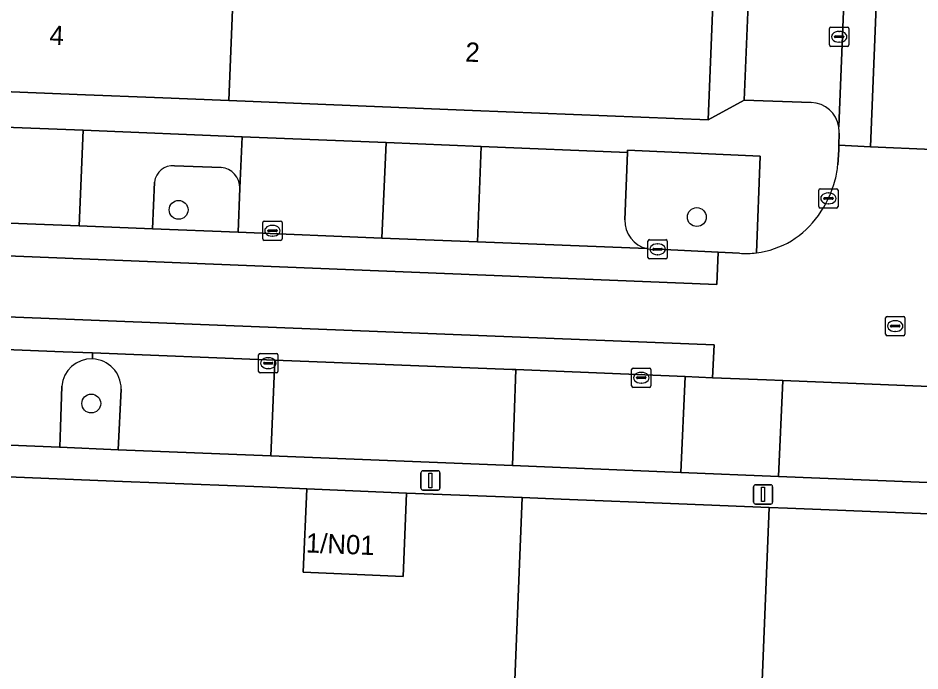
# Model space of a CAD drawing. Extents: x 160732 to 162107, y 387428 to 388479.
# Drawn here: x 161635.87 to 161682.63, y 387535.26 to 387569.14 of the extents above; entities that cross this region are included whole.
import ezdxf

# ---------------------------------------------------------------- set-up
doc = ezdxf.new("R2010")
doc.units = 0
for name, color, linetype in [('IMGEO_Boom', 7, 'Continuous'), ('IMGEO_Erf', 7, 'Continuous'), ('IMGEO_Groenvoorziening', 7, 'Continuous'), ('IMGEO_Kolk', 7, 'Continuous'), ('IMGEO_Lichtmast', 7, 'Continuous'), ('IMGEO_Pand', 7, 'Continuous'), ('IMGEO_Pand_nummerreeks', 7, 'Continuous'), ('IMGEO_Parkeervlak_open', 7, 'Continuous'), ('IMGEO_Rijbaan_lokaal_gesloten', 7, 'Continuous'), ('IMGEO_Rijbaan_lokaal_open', 7, 'Continuous'), ('IMGEO_Rioolput', 7, 'Continuous'), ('IMGEO_Voetpad_open', 7, 'Continuous')]:
    doc.layers.add(name, color=color, linetype=linetype)

msp = doc.modelspace()

# ---------------------------------------------------------------- linework, layer by layer
at = {"layer": 'IMGEO_Boom'}
for centre in [(161644.196, 387559.183), (161671.063, 387558.809), (161639.665, 387549.136)]:
    msp.add_circle(centre, 0.489, dxfattribs=at)
at = {"layer": 'IMGEO_Erf'}
msp.add_lwpolyline([(161664.023, 387544.176), (161662.004, 387544.261), (161661.499, 387531.772), (161659.931, 387531.836), (161659.752, 387527.44), (161654.057, 387527.672), (161653.282, 387508.638), (161655.162, 387508.562), (161654.951, 387503.342), (161673.156, 387502.607), (161674.816, 387543.749), (161670.134, 387543.934)], close=True, dxfattribs=at)
at = {"layer": 'IMGEO_Groenvoorziening'}
for points in [[(161667.466, 387562.282), (161667.462, 387562.168), (161667.337, 387558.673)], [(161674.152, 387556.955), (161674.344, 387561.972), (161667.466, 387562.282)], [(161646.399, 387561.379), (161643.973, 387561.475)], [(161642.948, 387560.627), (161642.836, 387558.2), (161647.279, 387558.022), (161647.376, 387560.313)], [(161668.796, 387557.13), (161669.031, 387557.137), (161672.176, 387556.985), (161673.278, 387556.932)], [(161638.136, 387550.037), (161638.069, 387547.913), (161638.036, 387546.863), (161641.053, 387546.741), (161641.213, 387549.889)]]:
    msp.add_lwpolyline(points, dxfattribs=at)
for centre, radius, start, end in [((161643.898, 387560.522), 0.956, 85.5239, 173.6791), ((161646.318, 387560.324), 1.058, 359.4054, 85.6057), ((161668.829, 387558.622), 1.493, 178.0503, 256.3942), ((161668.828, 387558.636), 1.506, 256.5419, 268.7647), ((161673.593, 387561.594), 4.673, 266.1395, 276.8754), ((161639.671, 387549.911), 1.54, 88.1523, 175.3208), ((161639.671, 387549.91), 1.542, 359.2332, 88.1407)]:
    msp.add_arc(centre, radius, start, end, dxfattribs=at)
at = {"layer": 'IMGEO_Kolk'}
for p, q in [((161677.946, 387567.739), (161677.946, 387568.591)), ((161678.021, 387568.665), (161678.873, 387568.665)), ((161678.434, 387568.445), (161678.459, 387568.445)), ((161678.947, 387568.591), (161678.947, 387567.739)), ((161678.205, 387568.159), (161678.205, 387568.171)), ((161678.643, 387568.122), (161678.245, 387568.122)), ((161678.248, 387568.208), (161678.646, 387568.208)), ((161678.689, 387568.171), (161678.689, 387568.159)), ((161678.873, 387567.665), (161678.021, 387567.665)), ((161678.457, 387567.885), (161678.432, 387567.885)), ((161677.388, 387559.353), (161677.388, 387560.205)), ((161677.463, 387560.279), (161678.315, 387560.279)), ((161677.876, 387560.059), (161677.901, 387560.059)), ((161678.389, 387560.205), (161678.389, 387559.353)), ((161677.647, 387559.773), (161677.647, 387559.785)), ((161678.085, 387559.736), (161677.687, 387559.736)), ((161677.69, 387559.822), (161678.088, 387559.822)), ((161677.899, 387559.499), (161677.874, 387559.499)), ((161678.131, 387559.785), (161678.131, 387559.773)), ((161678.315, 387559.279), (161677.463, 387559.279)), ((161648.634, 387558.601), (161649.486, 387558.601)), ((161648.559, 387557.675), (161648.559, 387558.527)), ((161648.818, 387558.095), (161648.818, 387558.107)), ((161648.861, 387558.144), (161649.259, 387558.144)), ((161649.047, 387558.381), (161649.072, 387558.381)), ((161649.302, 387558.107), (161649.302, 387558.095)), ((161649.56, 387558.527), (161649.56, 387557.675)), ((161649.256, 387558.058), (161648.858, 387558.058)), ((161649.07, 387557.821), (161649.045, 387557.821)), ((161668.605, 387557.637), (161669.457, 387557.637)), ((161649.486, 387557.601), (161648.634, 387557.601)), ((161668.53, 387556.711), (161668.53, 387557.563)), ((161668.789, 387557.131), (161668.789, 387557.143)), ((161668.832, 387557.18), (161669.23, 387557.18)), ((161669.018, 387557.417), (161669.043, 387557.417)), ((161669.273, 387557.143), (161669.273, 387557.131)), ((161669.531, 387557.563), (161669.531, 387556.711)), ((161669.227, 387557.094), (161668.829, 387557.094)), ((161669.041, 387556.857), (161669.016, 387556.857)), ((161669.457, 387556.637), (161668.605, 387556.637)), ((161648.344, 387550.803), (161648.344, 387551.655)), ((161648.419, 387551.729), (161649.271, 387551.729)), ((161649.345, 387551.655), (161649.345, 387550.803)), ((161648.603, 387551.223), (161648.603, 387551.235)), ((161649.041, 387551.186), (161648.643, 387551.186)), ((161648.646, 387551.272), (161649.044, 387551.272)), ((161648.832, 387551.509), (161648.857, 387551.509)), ((161649.087, 387551.235), (161649.087, 387551.223)), ((161649.271, 387550.729), (161648.419, 387550.729)), ((161648.855, 387550.949), (161648.83, 387550.949)), ((161667.685, 387550.048), (161667.685, 387550.9)), ((161667.76, 387550.974), (161668.612, 387550.974)), ((161668.173, 387550.754), (161668.198, 387550.754)), ((161668.686, 387550.9), (161668.686, 387550.048)), ((161667.944, 387550.468), (161667.944, 387550.48)), ((161668.382, 387550.431), (161667.984, 387550.431)), ((161667.987, 387550.517), (161668.385, 387550.517)), ((161668.196, 387550.194), (161668.171, 387550.194)), ((161668.428, 387550.48), (161668.428, 387550.468)), ((161668.612, 387549.974), (161667.76, 387549.974))]:
    msp.add_line(p, q, dxfattribs=at)
for points in [[(161677.946, 387567.739), (161677.946, 387568.591)], [(161678.021, 387568.665), (161678.873, 387568.665)], [(161678.947, 387568.591), (161678.947, 387567.739)], [(161678.873, 387567.665), (161678.021, 387567.665)], [(161677.388, 387559.353), (161677.388, 387560.205)], [(161677.463, 387560.279), (161678.315, 387560.279)], [(161678.389, 387560.205), (161678.389, 387559.353)], [(161678.315, 387559.279), (161677.463, 387559.279)], [(161648.634, 387558.601), (161649.486, 387558.601)], [(161648.559, 387557.675), (161648.559, 387558.527)], [(161649.56, 387558.527), (161649.56, 387557.675)], [(161668.605, 387557.637), (161669.457, 387557.637)], [(161649.486, 387557.601), (161648.634, 387557.601)], [(161668.53, 387556.711), (161668.53, 387557.563)], [(161669.531, 387557.563), (161669.531, 387556.711)], [(161669.457, 387556.637), (161668.605, 387556.637)], [(161648.344, 387550.803), (161648.344, 387551.655)], [(161648.419, 387551.729), (161649.271, 387551.729)], [(161649.345, 387551.655), (161649.345, 387550.803)], [(161649.271, 387550.729), (161648.419, 387550.729)], [(161667.685, 387550.048), (161667.685, 387550.9)], [(161667.76, 387550.974), (161668.612, 387550.974)], [(161668.686, 387550.9), (161668.686, 387550.048)], [(161668.612, 387549.974), (161667.76, 387549.974)]]:
    msp.add_lwpolyline(points, dxfattribs=at)
for centre, radius, start, end in [((161678.023, 387568.589), 0.0765, 91.552, 178.448), ((161678.023, 387568.589), 0.0765, 91.552, 178.448), ((161678.871, 387568.589), 0.0765, 1.552, 88.448), ((161678.871, 387568.589), 0.0765, 1.552, 88.448), ((161678.245, 387568.168), 0.0403, 85.8775, 175.7526), ((161678.242, 387568.158), 0.0366, 178.938, 274.7102), ((161678.646, 387568.165), 0.043, 264.8664, 352.4533), ((161678.65, 387568.17), 0.0386, 1.7309, 96.639), ((161678.023, 387567.741), 0.0765, 181.552, 268.448), ((161678.023, 387567.741), 0.0765, 181.552, 268.448), ((161678.871, 387567.741), 0.0765, 271.552, 358.448), ((161678.871, 387567.741), 0.0765, 271.552, 358.448), ((161677.465, 387560.203), 0.0765, 91.552, 178.448), ((161677.465, 387560.203), 0.0765, 91.552, 178.448), ((161678.313, 387560.203), 0.0765, 1.552, 88.448), ((161678.313, 387560.203), 0.0765, 1.552, 88.448), ((161677.687, 387559.782), 0.0403, 85.8775, 175.7526), ((161677.684, 387559.772), 0.0366, 178.938, 274.7102), ((161678.088, 387559.779), 0.043, 264.8664, 352.4533), ((161678.092, 387559.784), 0.0386, 1.7309, 96.639), ((161677.465, 387559.355), 0.0765, 181.552, 268.448), ((161677.465, 387559.355), 0.0765, 181.552, 268.448), ((161678.313, 387559.355), 0.0765, 271.552, 358.448), ((161678.313, 387559.355), 0.0765, 271.552, 358.448), ((161648.636, 387558.525), 0.0765, 91.552, 178.448), ((161648.636, 387558.525), 0.0765, 91.552, 178.448), ((161649.484, 387558.525), 0.0765, 1.552, 88.448), ((161649.484, 387558.525), 0.0765, 1.552, 88.448), ((161648.858, 387558.104), 0.0403, 85.8775, 175.7526), ((161648.855, 387558.094), 0.0366, 178.938, 274.7102), ((161649.259, 387558.101), 0.043, 264.8664, 352.4533), ((161649.263, 387558.106), 0.0386, 1.7309, 96.639), ((161648.636, 387557.677), 0.0765, 181.552, 268.448), ((161648.636, 387557.677), 0.0765, 181.552, 268.448), ((161649.484, 387557.677), 0.0765, 271.552, 358.448), ((161649.484, 387557.677), 0.0765, 271.552, 358.448), ((161668.607, 387557.561), 0.0765, 91.552, 178.448), ((161668.607, 387557.561), 0.0765, 91.552, 178.448), ((161669.455, 387557.561), 0.0765, 1.552, 88.448), ((161669.455, 387557.561), 0.0765, 1.552, 88.448), ((161668.829, 387557.14), 0.0403, 85.8775, 175.7526), ((161669.234, 387557.142), 0.0386, 1.7309, 96.639), ((161668.607, 387556.713), 0.0765, 181.552, 268.448), ((161668.607, 387556.713), 0.0765, 181.552, 268.448), ((161668.826, 387557.13), 0.0366, 178.938, 274.7102), ((161669.23, 387557.137), 0.043, 264.8664, 352.4533), ((161669.455, 387556.713), 0.0765, 271.552, 358.448), ((161669.455, 387556.713), 0.0765, 271.552, 358.448), ((161648.421, 387551.653), 0.0765, 91.552, 178.448), ((161648.421, 387551.653), 0.0765, 91.552, 178.448), ((161649.269, 387551.653), 0.0765, 1.552, 88.448), ((161649.269, 387551.653), 0.0765, 1.552, 88.448), ((161648.643, 387551.232), 0.0403, 85.8775, 175.7526), ((161648.64, 387551.222), 0.0366, 178.938, 274.7102), ((161649.044, 387551.229), 0.043, 264.8664, 352.4533), ((161649.048, 387551.234), 0.0386, 1.7309, 96.639), ((161648.421, 387550.805), 0.0765, 181.552, 268.448), ((161648.421, 387550.805), 0.0765, 181.552, 268.448), ((161649.269, 387550.805), 0.0765, 271.552, 358.448), ((161649.269, 387550.805), 0.0765, 271.552, 358.448), ((161667.762, 387550.898), 0.0765, 91.552, 178.448), ((161667.762, 387550.898), 0.0765, 91.552, 178.448), ((161668.61, 387550.898), 0.0765, 1.552, 88.448), ((161668.61, 387550.898), 0.0765, 1.552, 88.448), ((161667.984, 387550.477), 0.0403, 85.8775, 175.7526), ((161667.981, 387550.467), 0.0366, 178.938, 274.7102), ((161668.385, 387550.474), 0.043, 264.8664, 352.4533), ((161668.389, 387550.479), 0.0386, 1.7309, 96.639), ((161667.762, 387550.05), 0.0765, 181.552, 268.448), ((161667.762, 387550.05), 0.0765, 181.552, 268.448), ((161668.61, 387550.05), 0.0765, 271.552, 358.448), ((161668.61, 387550.05), 0.0765, 271.552, 358.448)]:
    msp.add_arc(centre, radius, start, end, dxfattribs=at)
for centre, major_axis, ratio, start_param, end_param in [((161678.433, 387568.165), (-0.387, 0.002), 0.722429, 4.712389, 7.853982), ((161678.458, 387568.165), (-0.39, 0.002), 0.717154, 1.570796, 4.712389), ((161677.875, 387559.779), (-0.387, 0.002), 0.722429, 4.712389, 7.853982), ((161677.9, 387559.779), (-0.39, 0.002), 0.717154, 1.570796, 4.712389), ((161649.046, 387558.101), (-0.387, 0.002), 0.722429, 4.712389, 7.853982), ((161649.071, 387558.101), (-0.39, 0.002), 0.717154, 1.570796, 4.712389), ((161669.017, 387557.137), (-0.387, 0.002), 0.722429, 4.712389, 7.853982), ((161669.042, 387557.137), (-0.39, 0.002), 0.717154, 1.570796, 4.712389), ((161648.831, 387551.229), (-0.387, 0.002), 0.722429, 4.712389, 7.853982), ((161648.856, 387551.229), (-0.39, 0.002), 0.717154, 1.570796, 4.712389), ((161668.172, 387550.474), (-0.387, 0.002), 0.722429, 4.712389, 7.853982), ((161668.197, 387550.474), (-0.39, 0.002), 0.717154, 1.570796, 4.712389)]:
    msp.add_ellipse(centre, major_axis=major_axis, ratio=ratio, start_param=start_param, end_param=end_param, dxfattribs=at)
at = {"layer": 'IMGEO_Lichtmast'}
for p, q in [((161656.757, 387544.743), (161656.757, 387545.543)), ((161656.757, 387545.543), (161656.757, 387544.743)), ((161656.857, 387545.643), (161657.647, 387545.643)), ((161657.647, 387545.643), (161656.857, 387545.643)), ((161657.747, 387545.543), (161657.747, 387544.743)), ((161657.747, 387544.743), (161657.747, 387545.543)), ((161657.647, 387544.643), (161656.857, 387544.643)), ((161656.857, 387544.643), (161657.647, 387544.643)), ((161674.006, 387544.02), (161674.006, 387544.82)), ((161674.006, 387544.82), (161674.006, 387544.02)), ((161674.106, 387544.92), (161674.896, 387544.92)), ((161674.896, 387544.92), (161674.106, 387544.92)), ((161674.996, 387544.82), (161674.996, 387544.02)), ((161674.996, 387544.02), (161674.996, 387544.82)), ((161674.896, 387543.92), (161674.106, 387543.92)), ((161674.106, 387543.92), (161674.896, 387543.92))]:
    msp.add_line(p, q, dxfattribs=at)
for points in [[(161657.177, 387545.518), (161657.327, 387545.518), (161657.327, 387544.768), (161657.177, 387544.768), (161657.177, 387545.518)], [(161674.426, 387544.795), (161674.576, 387544.795), (161674.576, 387544.045), (161674.426, 387544.045), (161674.426, 387544.795)]]:
    msp.add_lwpolyline(points, dxfattribs=at)
for centre, start, end in [((161656.857, 387545.543), 90, 180), ((161656.857, 387545.543), 90, 180), ((161657.647, 387545.543), 0, 90), ((161657.647, 387545.543), 360, 90), ((161656.857, 387544.743), 180, 270), ((161656.857, 387544.743), 180, 270), ((161657.647, 387544.743), 270, 0), ((161657.647, 387544.743), 270, 0), ((161674.106, 387544.82), 90, 180), ((161674.106, 387544.82), 90, 180), ((161674.896, 387544.82), 0, 90), ((161674.896, 387544.82), 360, 90), ((161674.106, 387544.02), 180, 270), ((161674.106, 387544.02), 180, 270), ((161674.896, 387544.02), 270, 0), ((161674.896, 387544.02), 270, 0)]:
    msp.add_arc(centre, 0.1, start, end, dxfattribs=at)
at = {"layer": 'IMGEO_Pand'}
for points in [[(161646.794, 387564.853), (161648.913, 387617.132), (161630.596, 387617.86), (161628.52, 387565.593), (161630.006, 387565.533), (161634.236, 387565.362), (161639.372, 387565.154), (161642.952, 387565.009)], [(161672.299, 387579.866), (161673.091, 387599.423), (161673.287, 387603.977), (161673.915, 387616.138), (161648.913, 387617.132), (161646.794, 387564.853), (161654.759, 387564.531), (161659.439, 387564.341), (161671.65, 387563.847), (161672.12, 387575.447)], [(161650.659, 387540.383), (161655.835, 387540.163), (161656.019, 387544.493), (161650.843, 387544.713)], [(161708.375, 387473.257), (161712.42, 387473.094), (161712.43, 387473.308), (161713.647, 387500), (161713.785, 387503.026), (161714, 387508.358), (161714.969, 387532.359), (161721.014, 387532.115), (161721.406, 387541.852), (161715.362, 387542.111), (161701.885, 387542.655), (161693.293, 387543.003), (161688.264, 387543.206), (161675.758, 387543.711), (161674.816, 387543.749), (161673.156, 387502.607), (161673.05, 387500), (161672.049, 387475.19), (161671.52, 387475.215), (161671.5, 387474.74), (161678.931, 387474.44), (161678.95, 387474.908), (161708.394, 387473.72)]]:
    msp.add_lwpolyline(points, close=True, dxfattribs=at)
msp.add_lwpolyline([(161673.05, 387500), (161673.156, 387502.607), (161654.951, 387503.342), (161655.162, 387508.562), (161653.282, 387508.638), (161654.057, 387527.672), (161659.752, 387527.44), (161659.931, 387531.836), (161661.499, 387531.772), (161662.004, 387544.261), (161656.019, 387544.493), (161655.835, 387540.163), (161650.659, 387540.383), (161650.843, 387544.713), (161648.545, 387544.805), (161641.278, 387545.094), (161634.906, 387545.348), (161633.766, 387517.587), (161633.054, 387500)], dxfattribs=at)
at = {"layer": 'IMGEO_Parkeervlak_open'}
for points in [[(161678.879, 387574.66), (161673.927, 387574.852), (161673.527, 387564.872), (161676.993, 387564.746)], [(161678.427, 387563.49), (161678.879, 387574.66)], [(161647.376, 387560.313), (161647.489, 387562.977), (161639.241, 387563.312), (161639.031, 387558.353), (161642.836, 387558.2), (161642.948, 387560.627)], [(161667.462, 387562.168), (161659.889, 387562.475), (161659.691, 387557.524), (161668.478, 387557.171)], [(161667.337, 387558.673), (161667.462, 387562.168)], [(161643.973, 387561.475), (161646.399, 387561.379)], [(161639.721, 387551.451), (161639.735, 387551.762), (161638.215, 387551.822), (161630.958, 387552.109), (161630.759, 387547.158), (161638.016, 387546.864), (161638.036, 387546.863), (161638.069, 387547.913), (161638.136, 387550.037)]]:
    msp.add_lwpolyline(points, dxfattribs=at)
for points in [[(161639.241, 387563.312), (161634.275, 387563.513), (161634.08, 387558.552), (161639.031, 387558.353)], [(161654.948, 387562.675), (161647.489, 387562.977), (161647.376, 387560.313), (161647.279, 387558.022), (161654.739, 387557.723)], [(161661.687, 387550.894), (161661.497, 387550.902), (161649.188, 387551.388), (161648.972, 387546.42), (161661.506, 387545.913)], [(161675.523, 387550.334), (161674.671, 387550.36), (161671.874, 387550.474), (161670.459, 387550.531), (161670.244, 387545.559), (161675.302, 387545.354)]]:
    msp.add_lwpolyline(points, close=True, dxfattribs=at)
for centre, radius, start, end in [((161676.969, 387563.272), 1.474, 8.4926, 89.079), ((161643.898, 387560.522), 0.956, 85.5239, 173.6791), ((161646.318, 387560.324), 1.058, 359.4054, 85.6057), ((161668.829, 387558.622), 1.493, 178.0503, 256.3942), ((161639.671, 387549.911), 1.54, 88.1523, 175.3208)]:
    msp.add_arc(centre, radius, start, end, dxfattribs=at)
at = {"layer": 'IMGEO_Rijbaan_lokaal_gesloten'}
for points in [[(161682.835, 387673.561), (161682.585, 387666.998), (161682.395, 387662.255), (161682.2, 387657.371), (161683.89, 387657.306), (161681.77, 387604.617), (161680.066, 387562.454), (161683.271, 387562.316), (161685.022, 387606.971)], [(161684.928, 387562.145), (161684.928, 387562.218), (161683.271, 387562.316), (161680.066, 387562.454), (161678.428, 387562.533), (161678.424, 387562.301), (161678.378, 387561.52)], [(161673.278, 387556.932), (161672.176, 387556.985), (161672.099, 387555.312), (161558.294, 387559.907)], [(161528.228, 387556.224), (161529.058, 387556.206), (161529.118, 387557.878), (161583.046, 387555.682), (161623.924, 387554.084), (161671.968, 387552.174), (161671.874, 387550.474), (161674.671, 387550.36), (161675.523, 387550.334), (161691.139, 387549.683), (161691.187, 387551.341), (161722.277, 387550.081), (161751.076, 387548.942), (161751.174, 387552.103), (161722.559, 387553.276), (161691.289, 387554.55), (161691.349, 387556.218), (161690.713, 387556.247)]]:
    msp.add_lwpolyline(points, dxfattribs=at)
for centre, radius, start, end in [((161673.888, 387561.927), 4.508, 344.862, 354.8166), ((161672.931, 387562.12), 5.483, 324.0216, 345.5284), ((161673.597, 387561.505), 4.584, 276.9544, 325.3496), ((161673.593, 387561.594), 4.673, 266.1395, 276.8754)]:
    msp.add_arc(centre, radius, start, end, dxfattribs=at)
at = {"layer": 'IMGEO_Rijbaan_lokaal_open'}
for points in [[(161682.2, 387657.371), (161681.859, 387648.843), (161681.675, 387644.234), (161681.388, 387637.082), (161681.265, 387633.987), (161681.027, 387628.037), (161680.097, 387604.795), (161680.058, 387603.829), (161679.834, 387598.3), (161679.127, 387580.804), (161678.879, 387574.66), (161678.427, 387563.49)], [(161678.439, 387563.16), (161678.428, 387562.533), (161680.066, 387562.454), (161681.77, 387604.617), (161683.89, 387657.306), (161682.2, 387657.371)], [(161616.966, 387559.239), (161612.123, 387559.433), (161611.597, 387559.454), (161597.153, 387560.038), (161582.837, 387560.616), (161575.361, 387560.919), (161569.253, 387561.166), (161566.444, 387561.279), (161563.68, 387561.391), (161561.142, 387561.493), (161558.43, 387561.603), (161552.334, 387561.852), (161545.011, 387562.15), (161540.442, 387562.337), (161530.465, 387562.743), (161529.281, 387562.792), (161529.19, 387561.128), (161558.294, 387559.907), (161672.099, 387555.312), (161672.176, 387556.985), (161669.031, 387557.137), (161668.796, 387557.13)], [(161668.478, 387557.171), (161659.691, 387557.524), (161654.739, 387557.723), (161647.279, 387558.022), (161642.836, 387558.2), (161639.031, 387558.353), (161634.08, 387558.552), (161629.36, 387558.741), (161616.966, 387559.239)], [(161529.31, 387556.178), (161553.659, 387555.197), (161558.19, 387555.014), (161568.192, 387554.611), (161582.958, 387554.016), (161583.768, 387553.984), (161593.875, 387553.582), (161597.768, 387553.427), (161609.242, 387552.971), (161617.359, 387552.648), (161623.814, 387552.391), (161623.836, 387552.39), (161630.958, 387552.109), (161638.215, 387551.822), (161639.735, 387551.762), (161649.188, 387551.388), (161661.497, 387550.902), (161661.687, 387550.894), (161670.459, 387550.531), (161671.874, 387550.474), (161671.968, 387552.174), (161623.924, 387554.084)]]:
    msp.add_lwpolyline(points, dxfattribs=at)
for centre, radius, start, end in [((161676.923, 387563.27), 1.52, 355.8465, 8.3186), ((161668.828, 387558.636), 1.506, 256.5419, 268.7647)]:
    msp.add_arc(centre, radius, start, end, dxfattribs=at)
at = {"layer": 'IMGEO_Rioolput'}
for p, q in [((161680.852, 387552.729), (161680.852, 387553.581)), ((161680.927, 387553.655), (161681.779, 387553.655)), ((161681.34, 387553.435), (161681.365, 387553.435)), ((161681.853, 387553.581), (161681.853, 387552.729)), ((161681.111, 387553.149), (161681.111, 387553.161)), ((161681.549, 387553.112), (161681.151, 387553.112)), ((161681.154, 387553.198), (161681.552, 387553.198)), ((161681.595, 387553.161), (161681.595, 387553.149)), ((161681.779, 387552.655), (161680.927, 387552.655)), ((161681.363, 387552.875), (161681.338, 387552.875))]:
    msp.add_line(p, q, dxfattribs=at)
for points in [[(161680.852, 387552.729), (161680.852, 387553.581)], [(161680.927, 387553.655), (161681.779, 387553.655)], [(161681.853, 387553.581), (161681.853, 387552.729)], [(161681.779, 387552.655), (161680.927, 387552.655)]]:
    msp.add_lwpolyline(points, dxfattribs=at)
for centre, radius, start, end in [((161680.929, 387553.579), 0.0765, 91.552, 178.448), ((161680.929, 387553.579), 0.0765, 91.552, 178.448), ((161681.777, 387553.579), 0.0765, 1.552, 88.448), ((161681.777, 387553.579), 0.0765, 1.552, 88.448), ((161681.151, 387553.158), 0.0403, 85.8775, 175.7526), ((161681.148, 387553.148), 0.0366, 178.938, 274.7102), ((161681.552, 387553.155), 0.043, 264.8664, 352.4533), ((161681.556, 387553.16), 0.0386, 1.7309, 96.639), ((161680.929, 387552.731), 0.0765, 181.552, 268.448), ((161680.929, 387552.731), 0.0765, 181.552, 268.448), ((161681.777, 387552.731), 0.0765, 271.552, 358.448), ((161681.777, 387552.731), 0.0765, 271.552, 358.448)]:
    msp.add_arc(centre, radius, start, end, dxfattribs=at)
for centre, major_axis, ratio, start_param, end_param in [((161681.339, 387553.155), (-0.387, 0.002), 0.722429, 4.712389, 7.853982), ((161681.364, 387553.155), (-0.39, 0.002), 0.717154, 1.570796, 4.712389)]:
    msp.add_ellipse(centre, major_axis=major_axis, ratio=ratio, start_param=start_param, end_param=end_param, dxfattribs=at)
at = {"layer": 'IMGEO_Voetpad_open'}
for points in [[(161672.12, 387575.447), (161671.65, 387563.847), (161673.527, 387564.872), (161673.927, 387574.852)], [(161676.993, 387564.746), (161673.527, 387564.872), (161671.65, 387563.847), (161659.439, 387564.341), (161654.759, 387564.531), (161646.794, 387564.853), (161642.952, 387565.009), (161639.372, 387565.154), (161634.236, 387565.362), (161630.006, 387565.533), (161628.52, 387565.593), (161616.424, 387566.084), (161612.894, 387566.226)], [(161582.993, 387565.591), (161589.626, 387565.322), (161592.133, 387565.22), (161597.353, 387565.009), (161612.295, 387564.403), (161617.168, 387564.206), (161629.529, 387563.705), (161634.275, 387563.513), (161639.241, 387563.312), (161647.489, 387562.977), (161654.948, 387562.675), (161659.889, 387562.475), (161667.462, 387562.168), (161667.466, 387562.282), (161674.344, 387561.972), (161674.152, 387556.955)], [(161678.378, 387561.52), (161678.424, 387562.301), (161678.428, 387562.533), (161678.439, 387563.16)], [(161702.757, 387544.243), (161675.302, 387545.354), (161670.244, 387545.559), (161661.506, 387545.913), (161648.972, 387546.42), (161641.053, 387546.741), (161638.036, 387546.863), (161638.016, 387546.864), (161630.759, 387547.158), (161625.158, 387547.384), (161622.132, 387547.507), (161617.17, 387547.708), (161609.063, 387548.036), (161599.08, 387548.44), (161596.132, 387548.559), (161593.723, 387548.657), (161583.624, 387549.066), (161568.007, 387549.698), (161558.027, 387550.102), (161553.504, 387550.285), (161540.87, 387550.796), (161537.928, 387550.915), (161530.381, 387551.221), (161530.52, 387554.637)], [(161649.188, 387551.388), (161639.735, 387551.762), (161639.721, 387551.451)], [(161641.213, 387549.889), (161641.053, 387546.741), (161648.972, 387546.42), (161649.188, 387551.388)], [(161584.166, 387547.367), (161593.546, 387546.993), (161595.675, 387546.908), (161604.837, 387546.543), (161611.738, 387546.27), (161617.014, 387546.06), (161619.918, 387545.944), (161624.95, 387545.744), (161629.592, 387545.56), (161630.24, 387545.534), (161634.906, 387545.348), (161641.278, 387545.094), (161648.545, 387544.805), (161650.843, 387544.713), (161656.019, 387544.493), (161662.004, 387544.261), (161664.023, 387544.176), (161670.134, 387543.934), (161674.816, 387543.749), (161675.758, 387543.711), (161688.264, 387543.206)]]:
    msp.add_lwpolyline(points, dxfattribs=at)
for points in [[(161659.889, 387562.475), (161654.948, 387562.675), (161654.739, 387557.723), (161659.691, 387557.524)], [(161670.459, 387550.531), (161661.687, 387550.894), (161661.506, 387545.913), (161670.244, 387545.559)], [(161702.969, 387549.19), (161691.139, 387549.683), (161675.523, 387550.334), (161675.302, 387545.354), (161702.757, 387544.243)]]:
    msp.add_lwpolyline(points, close=True, dxfattribs=at)
for centre, radius, start, end in [((161676.969, 387563.272), 1.474, 8.4926, 89.079), ((161676.923, 387563.27), 1.52, 355.8465, 8.3186), ((161673.888, 387561.927), 4.508, 344.862, 354.8166), ((161672.931, 387562.12), 5.483, 324.0216, 345.5284), ((161673.597, 387561.505), 4.584, 276.9544, 325.3496), ((161639.671, 387549.91), 1.542, 359.2332, 88.1407)]:
    msp.add_arc(centre, radius, start, end, dxfattribs=at)

# ---------------------------------------------------------------- texts
at = {"layer": 'IMGEO_Pand_nummerreeks'}
for s, rotation, p in [('4', 357.6811, (161637.484, 387567.753)), ('2', 357.6823, (161659.047, 387566.88)), ('1/N01', 357.7215, (161650.777, 387541.412))]:
    msp.add_text(s, height=1, rotation=rotation, dxfattribs=at).set_placement(p)

doc.saveas('drawing.dxf')
